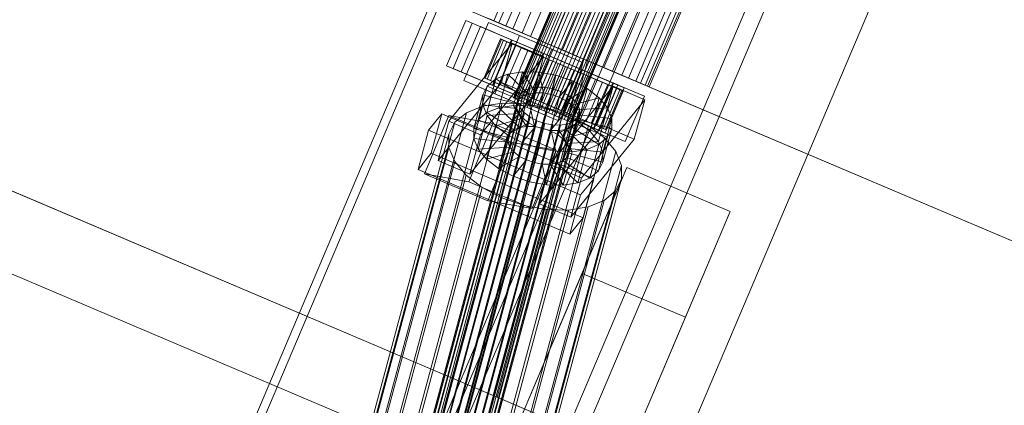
# Model space of a CAD drawing. Header units: millimetres. Extents: x -4738 to 65662, y -68080 to 6847.
# Tile 574 of 656: x 23242 to 23523, y -20600 to -20490. Entities that reach past the tile are written whole.
import ezdxf

# ---------------------------------------------------------------- set-up
doc = ezdxf.new("R2010")
doc.units = ezdxf.units.MM
doc.layers.add('superior_C10', color=7, linetype='Continuous', lineweight=0)

msp = doc.modelspace()

# ---------------------------------------------------------------- linework, layer by layer
at = {"layer": 'superior_C10'}
for p, q in [((18241.459, -18440.523), (27684.903, -22449.244)), ((27685.833, -22449.639), (18242.389, -18440.917)), ((23245.263, -20754.741), (23577.4, -19972.318)), ((23579.614, -19973.258), (23247.477, -20755.681)), ((23623.212, -19991.765), (23291.075, -20774.188)), ((23630.677, -19989.503), (23294.633, -20781.13)), ((23293.289, -20775.128), (23625.426, -19992.705)), ((23655.991, -20000.248), (23319.946, -20791.876)), ((23324.549, -20793.83), (23660.593, -20002.202)), ((23349.862, -20804.575), (23685.907, -20012.947)), ((22519.132, -20126.021), (23403.186, -20501.3)), ((23404.284, -20501.766), (22520.231, -20126.488)), ((22493.328, -20221.856), (23377.381, -20597.134)), ((23378.48, -20597.601), (22494.427, -20222.322)), ((23498.857, -20239.901), (23383.195, -20512.369)), ((23383.348, -20512.434), (23499.01, -20239.967)), ((23499.267, -20240.076), (23383.605, -20512.543)), ((23499.717, -20240.266), (23384.055, -20512.734)), ((23500.213, -20240.477), (23384.551, -20512.944)), ((23500.928, -20240.781), (23385.266, -20513.248)), ((23501.63, -20241.079), (23385.968, -20513.546)), ((23502.562, -20241.474), (23386.9, -20513.941)), ((23503.422, -20241.839), (23387.76, -20514.306)), ((23504.507, -20242.3), (23388.845, -20514.767)), ((23505.466, -20242.707), (23389.804, -20515.174)), ((23506.63, -20243.201), (23390.968, -20515.668)), ((23507.623, -20243.623), (23391.961, -20516.09)), ((23508.787, -20244.117), (23393.126, -20516.584)), ((23509.746, -20244.524), (23394.085, -20516.991)), ((23510.831, -20244.985), (23395.17, -20517.452)), ((23511.691, -20245.35), (23396.029, -20517.817)), ((23512.623, -20245.745), (23396.961, -20518.212)), ((23513.325, -20246.043), (23397.663, -20518.51)), ((23514.04, -20246.347), (23398.378, -20518.814)), ((23514.536, -20246.557), (23398.875, -20519.025)), ((23514.986, -20246.748), (23399.324, -20519.215)), ((23515.243, -20246.857), (23399.581, -20519.324)), ((23515.396, -20246.922), (23399.734, -20519.389)), ((23479.181, -20251.104), (23377.586, -20490.433)), ((23480.582, -20251.698), (23378.987, -20491.028)), ((23482.6, -20252.555), (23381.005, -20491.884)), ((23484.581, -20253.396), (23382.986, -20492.725)), ((23487.21, -20254.512), (23385.616, -20493.841)), ((23489.637, -20255.542), (23388.042, -20494.872)), ((23492.699, -20256.842), (23391.105, -20496.171)), ((23495.406, -20257.991), (23393.811, -20497.32)), ((23498.692, -20259.386), (23397.097, -20498.715)), ((23501.494, -20260.576), (23399.899, -20499.905)), ((23504.78, -20261.971), (23403.186, -20501.3)), ((23507.487, -20263.119), (23405.892, -20502.449)), ((23510.549, -20264.419), (23408.954, -20503.749)), ((23512.976, -20265.449), (23411.381, -20504.779)), ((23515.605, -20266.566), (23414.011, -20505.895)), ((23517.587, -20267.407), (23415.992, -20506.736)), ((23519.604, -20268.263), (23418.01, -20507.593)), ((23521.005, -20268.858), (23419.411, -20508.187)), ((23522.274, -20269.397), (23420.679, -20508.726)), ((23522.999, -20269.704), (23421.404, -20509.034)), ((23523.432, -20269.888), (23421.837, -20509.217)), ((23453.983, -20381.635), (23403.186, -20501.3)), ((23404.284, -20501.766), (23455.082, -20382.102)), ((23364.122, -20503.186), (23369.593, -20490.299)), ((23371.438, -20491.082), (23365.968, -20503.969)), ((23369.027, -20507.441), (23376.061, -20490.872)), ((23369.593, -20490.299), (23412.88, -20508.674)), ((23369.593, -20490.299), (23371.438, -20491.082)), ((23414.725, -20509.457), (23371.438, -20491.082)), ((23375.592, -20489.587), (23377.586, -20490.433)), ((23376.061, -20490.872), (23394.097, -20498.528)), ((23376.061, -20490.872), (23384.845, -20494.601)), ((23378.987, -20491.028), (23376.317, -20489.894)), ((23377.586, -20490.433), (23381.005, -20491.884)), ((23382.986, -20492.725), (23378.987, -20491.028)), ((23368.304, -20504.961), (23373.775, -20492.074)), ((23373.775, -20492.074), (23382.793, -20495.902)), ((23373.775, -20492.074), (23382.632, -20495.834)), ((23381.005, -20491.884), (23385.616, -20493.841)), ((23388.042, -20494.872), (23382.986, -20492.725)), ((23385.616, -20493.841), (23391.105, -20496.171)), ((23364.712, -20519.018), (23382.753, -20496.767)), ((23379.477, -20495.581), (23374.788, -20506.627)), ((23375.112, -20506.765), (23379.801, -20495.719)), ((23380.343, -20495.949), (23375.654, -20506.995)), ((23381.292, -20496.352), (23376.603, -20507.398)), ((23382.632, -20495.834), (23377.162, -20508.721)), ((23382.793, -20495.902), (23377.322, -20508.789)), ((23382.34, -20496.796), (23377.651, -20507.842)), ((23384.845, -20494.601), (23377.812, -20511.17)), ((23388.666, -20499.482), (23379.477, -20495.581)), ((23379.477, -20495.581), (23380.343, -20495.949)), ((23379.801, -20495.719), (23379.477, -20495.581)), ((23382.753, -20496.767), (23379.742, -20507.947)), ((23381.292, -20496.352), (23379.801, -20495.719)), ((23379.801, -20495.719), (23388.819, -20499.547)), ((23389.076, -20499.656), (23380.343, -20495.949)), ((23380.343, -20495.949), (23382.34, -20496.796)), ((23389.525, -20499.847), (23381.292, -20496.352)), ((23383.85, -20497.437), (23381.292, -20496.352)), ((23390.022, -20500.057), (23382.34, -20496.796)), ((23382.34, -20496.796), (23385.332, -20498.066)), ((23391.65, -20499.662), (23382.632, -20495.834)), ((23391.766, -20500.605), (23382.753, -20496.767)), ((23391.65, -20499.662), (23382.793, -20495.902)), ((23402.881, -20502.257), (23384.845, -20494.601)), ((23393.811, -20497.32), (23388.042, -20494.872)), ((23391.105, -20496.171), (23397.097, -20498.715)), ((23399.899, -20499.905), (23393.811, -20497.32)), ((23383.85, -20497.437), (23379.161, -20508.483)), ((23385.332, -20498.066), (23380.643, -20509.112)), ((23387.299, -20498.901), (23382.61, -20509.947)), ((23390.737, -20500.361), (23383.85, -20497.437)), ((23387.299, -20498.901), (23383.85, -20497.437)), ((23383.977, -20510.528), (23388.666, -20499.482)), ((23388.819, -20499.547), (23384.13, -20510.593)), ((23384.387, -20510.702), (23389.076, -20499.656)), ((23389.114, -20499.672), (23384.425, -20510.718)), ((23384.836, -20510.893), (23389.525, -20499.847)), ((23391.439, -20500.659), (23385.332, -20498.066)), ((23385.332, -20498.066), (23389.114, -20499.672)), ((23385.333, -20511.103), (23390.022, -20500.057)), ((23386.18, -20512.549), (23391.65, -20499.662)), ((23394.097, -20498.528), (23387.064, -20515.097)), ((23392.371, -20501.054), (23387.299, -20498.901)), ((23391.405, -20500.644), (23387.299, -20498.901)), ((23389.076, -20499.656), (23388.666, -20499.482)), ((23388.666, -20499.482), (23388.819, -20499.547)), ((23388.819, -20499.547), (23389.525, -20499.847)), ((23390.022, -20500.057), (23389.076, -20499.656)), ((23393.23, -20501.419), (23389.114, -20499.672)), ((23389.114, -20499.672), (23393.429, -20501.504)), ((23389.525, -20499.847), (23390.737, -20500.361)), ((23391.439, -20500.659), (23390.022, -20500.057)), ((23394.097, -20498.528), (23402.881, -20502.257)), ((23397.097, -20498.715), (23403.186, -20501.3)), ((23405.892, -20502.449), (23399.899, -20499.905)), ((23391.766, -20500.605), (23373.726, -20522.856)), ((23403.186, -20501.3), (23377.381, -20597.134)), ((23378.48, -20597.601), (23404.284, -20501.766)), ((23386.048, -20511.407), (23390.737, -20500.361)), ((23391.405, -20500.644), (23386.716, -20511.69)), ((23386.75, -20511.705), (23391.439, -20500.659)), ((23387.682, -20512.1), (23392.371, -20501.054)), ((23388.541, -20512.465), (23393.23, -20501.419)), ((23393.429, -20501.504), (23388.74, -20512.55)), ((23388.756, -20511.785), (23391.766, -20500.605)), ((23389.626, -20512.926), (23394.315, -20501.88)), ((23390.585, -20513.333), (23395.274, -20502.287)), ((23390.737, -20500.361), (23392.371, -20501.054)), ((23395.887, -20502.547), (23391.198, -20513.593)), ((23394.315, -20501.88), (23391.405, -20500.644)), ((23395.887, -20502.547), (23391.405, -20500.644)), ((23393.23, -20501.419), (23391.439, -20500.659)), ((23391.75, -20513.827), (23396.439, -20502.781)), ((23392.371, -20501.054), (23394.315, -20501.88)), ((23395.274, -20502.287), (23393.23, -20501.419)), ((23395.274, -20502.287), (23393.429, -20501.504)), ((23393.429, -20501.504), (23397.983, -20503.437)), ((23394.315, -20501.88), (23396.439, -20502.781)), ((23397.432, -20503.203), (23395.274, -20502.287)), ((23395.848, -20518.826), (23402.881, -20502.257)), ((23396.439, -20502.781), (23395.887, -20502.547)), ((23400.441, -20504.48), (23395.887, -20502.547)), ((23396.439, -20502.781), (23398.596, -20503.697)), ((23403.186, -20501.3), (24287.239, -20876.578)), ((23403.186, -20501.3), (23408.954, -20503.749)), ((24288.338, -20877.045), (23404.284, -20501.766)), ((23411.381, -20504.779), (23405.892, -20502.449)), ((23407.409, -20521.561), (23364.122, -20503.186)), ((23365.968, -20503.969), (23364.122, -20503.186)), ((23365.968, -20503.969), (23409.255, -20522.344)), ((23377.322, -20508.789), (23368.304, -20504.961)), ((23377.162, -20508.721), (23368.304, -20504.961)), ((23381.561, -20505.568), (23378.128, -20506.964)), ((23381.561, -20505.568), (23378.98, -20515.151)), ((23385.761, -20504.903), (23381.561, -20505.568)), ((23387.488, -20511.21), (23381.561, -20505.568)), ((23385.761, -20504.903), (23383.181, -20514.486)), ((23389.478, -20510.895), (23385.761, -20504.903)), ((23390.443, -20505.013), (23385.761, -20504.903)), ((23390.443, -20505.013), (23387.863, -20514.597)), ((23391.695, -20510.947), (23390.443, -20505.013)), ((23395.287, -20505.892), (23390.443, -20505.013)), ((23392.743, -20514.249), (23397.432, -20503.203)), ((23397.983, -20503.437), (23393.294, -20514.483)), ((23393.907, -20514.743), (23398.596, -20503.697)), ((23394.866, -20515.15), (23399.555, -20504.104)), ((23400.441, -20504.48), (23395.752, -20515.526)), ((23395.951, -20515.611), (23400.64, -20504.565)), ((23396.811, -20515.976), (23401.5, -20504.93)), ((23397.162, -20517.211), (23402.632, -20504.324)), ((23399.555, -20504.104), (23397.432, -20503.203)), ((23397.432, -20503.203), (23397.983, -20503.437)), ((23397.743, -20516.371), (23402.432, -20505.325)), ((23402.466, -20505.34), (23397.777, -20516.386)), ((23397.983, -20503.437), (23402.466, -20505.34)), ((23398.445, -20516.669), (23403.134, -20505.623)), ((23398.596, -20503.697), (23400.441, -20504.48)), ((23398.596, -20503.697), (23400.64, -20504.565)), ((23401.5, -20504.93), (23399.555, -20504.104)), ((23399.555, -20504.104), (23402.466, -20505.34)), ((23404.757, -20506.312), (23400.441, -20504.48)), ((23400.64, -20504.565), (23404.757, -20506.312)), ((23400.64, -20504.565), (23402.432, -20505.325)), ((23403.134, -20505.623), (23401.5, -20504.93)), ((23401.5, -20504.93), (23406.572, -20507.083)), ((23402.432, -20505.325), (23408.539, -20507.918)), ((23402.432, -20505.325), (23403.849, -20505.927)), ((23402.466, -20505.34), (23406.572, -20507.083)), ((23402.632, -20504.324), (23411.651, -20508.152)), ((23402.632, -20504.324), (23411.49, -20508.084)), ((23404.345, -20506.138), (23403.134, -20505.623)), ((23403.134, -20505.623), (23410.021, -20508.547)), ((23408.954, -20503.749), (23414.011, -20505.895)), ((23415.992, -20506.736), (23411.381, -20504.779)), ((23379.742, -20507.947), (23361.701, -20530.198)), ((23387.064, -20515.097), (23369.027, -20507.441)), ((23377.812, -20511.17), (23369.027, -20507.441)), ((23375.654, -20506.995), (23374.788, -20506.627)), ((23374.788, -20506.627), (23383.977, -20510.528)), ((23374.788, -20506.627), (23375.112, -20506.765)), ((23384.13, -20510.593), (23375.112, -20506.765)), ((23375.112, -20506.765), (23376.603, -20507.398)), ((23378.128, -20506.964), (23375.547, -20516.547)), ((23377.651, -20507.842), (23375.654, -20506.995)), ((23375.654, -20506.995), (23384.387, -20510.702)), ((23378.128, -20506.964), (23375.696, -20508.995)), ((23376.603, -20507.398), (23384.836, -20510.893)), ((23376.603, -20507.398), (23379.161, -20508.483)), ((23380.643, -20509.112), (23377.651, -20507.842)), ((23377.651, -20507.842), (23385.333, -20511.103)), ((23385.862, -20511.871), (23378.128, -20506.964)), ((23379.161, -20508.483), (23386.048, -20511.407)), ((23379.161, -20508.483), (23382.61, -20509.947)), ((23379.742, -20507.947), (23388.756, -20511.785)), ((23395.287, -20505.892), (23392.707, -20515.476)), ((23393.99, -20511.363), (23395.287, -20505.892)), ((23399.963, -20507.48), (23395.287, -20505.892)), ((23396.205, -20512.115), (23399.963, -20507.48)), ((23399.963, -20507.48), (23397.383, -20517.063)), ((23399.16, -20516.973), (23403.849, -20505.927)), ((23399.656, -20517.184), (23404.345, -20506.138)), ((23404.152, -20509.667), (23399.963, -20507.48)), ((23404.757, -20506.312), (23400.068, -20517.358)), ((23400.106, -20517.374), (23404.795, -20506.328)), ((23400.363, -20517.483), (23405.052, -20506.437)), ((23400.516, -20517.548), (23405.205, -20506.503)), ((23406.572, -20507.083), (23401.883, -20518.129)), ((23403.849, -20505.927), (23411.53, -20509.188)), ((23403.849, -20505.927), (23404.795, -20506.328)), ((23408.539, -20507.918), (23403.85, -20518.964)), ((23405.052, -20506.437), (23404.345, -20506.138)), ((23404.345, -20506.138), (23412.578, -20509.633)), ((23408.539, -20507.918), (23404.757, -20506.312)), ((23404.795, -20506.328), (23413.527, -20510.035)), ((23404.795, -20506.328), (23405.205, -20506.503)), ((23405.205, -20506.503), (23405.052, -20506.437)), ((23405.052, -20506.437), (23414.07, -20510.266)), ((23405.205, -20506.503), (23414.393, -20510.403)), ((23410.021, -20508.547), (23405.332, -20519.593)), ((23411.49, -20508.084), (23406.02, -20520.971)), ((23411.651, -20508.152), (23406.18, -20521.039)), ((23406.572, -20507.083), (23410.021, -20508.547)), ((23411.53, -20509.188), (23408.539, -20507.918)), ((23410.021, -20508.547), (23412.578, -20509.633)), ((23420.508, -20511.912), (23411.49, -20508.084)), ((23420.508, -20511.912), (23411.651, -20508.152)), ((23414.011, -20505.895), (23418.01, -20507.593)), ((23419.411, -20508.187), (23415.992, -20506.736)), ((23418.01, -20507.593), (23420.679, -20508.726)), ((23421.404, -20509.034), (23419.411, -20508.187)), ((23329.015, -20719.675), (23385.14, -20511.236)), ((23386.292, -20510.274), (23330.167, -20718.713)), ((23387.918, -20509.612), (23331.793, -20718.052)), ((23389.908, -20509.297), (23333.783, -20717.737)), ((23392.125, -20509.35), (23336.001, -20717.789)), ((23394.42, -20509.766), (23338.295, -20718.206)), ((23396.635, -20510.518), (23340.51, -20718.958)), ((23373.115, -20518.578), (23375.696, -20508.995)), ((23375.696, -20508.995), (23374.431, -20511.523)), ((23375.696, -20508.995), (23384.71, -20512.833)), ((23377.162, -20508.721), (23386.18, -20512.549)), ((23377.322, -20508.789), (23386.18, -20512.549)), ((23377.812, -20511.17), (23395.848, -20518.826)), ((23384.425, -20510.718), (23380.643, -20509.112)), ((23380.643, -20509.112), (23386.75, -20511.705)), ((23382.61, -20509.947), (23387.682, -20512.1)), ((23382.61, -20509.947), (23386.716, -20511.69)), ((23383.977, -20510.528), (23384.387, -20510.702)), ((23384.13, -20510.593), (23383.977, -20510.528)), ((23384.836, -20510.893), (23384.13, -20510.593)), ((23384.387, -20510.702), (23385.333, -20511.103)), ((23388.74, -20512.55), (23384.425, -20510.718)), ((23384.425, -20510.718), (23388.541, -20512.465)), ((23385.14, -20511.236), (23384.541, -20512.433)), ((23386.048, -20511.407), (23384.836, -20510.893)), ((23384.907, -20520.793), (23387.488, -20511.21)), ((23386.292, -20510.274), (23385.14, -20511.236)), ((23385.333, -20511.103), (23386.75, -20511.705)), ((23385.862, -20511.871), (23387.488, -20511.21)), ((23387.918, -20509.612), (23386.292, -20510.274)), ((23386.897, -20520.478), (23389.478, -20510.895)), ((23387.488, -20511.21), (23389.478, -20510.895)), ((23389.908, -20509.297), (23387.918, -20509.612)), ((23389.115, -20520.53), (23391.695, -20510.947)), ((23389.478, -20510.895), (23391.695, -20510.947)), ((23392.125, -20509.35), (23389.908, -20509.297)), ((23391.409, -20520.947), (23393.99, -20511.363)), ((23391.695, -20510.947), (23393.99, -20511.363)), ((23394.42, -20509.766), (23392.125, -20509.35)), ((23393.556, -20531.3), (23411.597, -20509.049)), ((23393.99, -20511.363), (23396.205, -20512.115)), ((23396.635, -20510.518), (23394.42, -20509.766)), ((23398.619, -20511.554), (23396.635, -20510.518)), ((23398.189, -20513.151), (23404.152, -20509.667)), ((23404.152, -20509.667), (23401.572, -20519.251)), ((23407.57, -20512.306), (23404.152, -20509.667)), ((23411.53, -20509.188), (23406.841, -20520.234)), ((23412.88, -20508.674), (23407.409, -20521.561)), ((23412.578, -20509.633), (23407.889, -20520.678)), ((23411.597, -20509.049), (23408.586, -20520.229)), ((23413.527, -20510.035), (23408.838, -20521.081)), ((23409.255, -20522.344), (23414.725, -20509.457)), ((23414.07, -20510.266), (23409.381, -20521.312)), ((23414.393, -20510.403), (23409.704, -20521.449)), ((23413.527, -20510.035), (23411.53, -20509.188)), ((23420.611, -20512.887), (23411.597, -20509.049)), ((23412.578, -20509.633), (23414.07, -20510.266)), ((23414.725, -20509.457), (23412.88, -20508.674)), ((23414.393, -20510.403), (23413.527, -20510.035)), ((23414.07, -20510.266), (23414.393, -20510.403)), ((23420.679, -20508.726), (23421.837, -20509.217)), ((23421.837, -20509.217), (23421.404, -20509.034)), ((23384.535, -20513.785), (23328.411, -20722.224)), ((23384.541, -20512.433), (23328.416, -20720.873)), ((23379.943, -20513.846), (23331.56, -20693.535)), ((23386.201, -20513.994), (23337.818, -20693.683)), ((23398.619, -20511.554), (23342.495, -20719.994)), ((23400.238, -20512.804), (23344.113, -20721.244)), ((23401.38, -20514.183), (23345.256, -20722.622)), ((23370.715, -20534.037), (23388.756, -20511.785)), ((23374.431, -20511.523), (23371.851, -20521.106)), ((23379.943, -20513.846), (23374.327, -20514.735)), ((23374.431, -20511.523), (23374.42, -20514.376)), ((23384.111, -20514.031), (23374.431, -20511.523)), ((23386.201, -20513.994), (23379.943, -20513.846)), ((23381.53, -20523.614), (23384.111, -20514.031)), ((23384.71, -20512.833), (23382.129, -20522.416)), ((23383.605, -20512.543), (23383.195, -20512.369)), ((23383.195, -20512.369), (23383.348, -20512.434)), ((23383.281, -20521.454), (23385.862, -20511.871)), ((23383.348, -20512.434), (23384.055, -20512.734)), ((23384.551, -20512.944), (23383.605, -20512.543)), ((23384.055, -20512.734), (23385.266, -20513.248)), ((23384.105, -20515.382), (23384.111, -20514.031)), ((23384.111, -20514.031), (23384.71, -20512.833)), ((23384.541, -20512.433), (23384.535, -20513.785)), ((23384.535, -20513.785), (23385.124, -20515.198)), ((23385.968, -20513.546), (23384.551, -20512.944)), ((23384.71, -20512.833), (23385.862, -20511.871)), ((23385.266, -20513.248), (23386.9, -20513.941)), ((23387.76, -20514.306), (23385.968, -20513.546)), ((23387.682, -20512.1), (23386.048, -20511.407)), ((23392.677, -20515.169), (23386.201, -20513.994)), ((23386.716, -20511.69), (23389.626, -20512.926)), ((23386.716, -20511.69), (23391.198, -20513.593)), ((23386.75, -20511.705), (23388.541, -20512.465)), ((23386.9, -20513.941), (23388.845, -20514.767)), ((23389.626, -20512.926), (23387.682, -20512.1)), ((23388.541, -20512.465), (23390.585, -20513.333)), ((23393.294, -20514.483), (23388.74, -20512.55)), ((23388.74, -20512.55), (23390.585, -20513.333)), ((23391.75, -20513.827), (23389.626, -20512.926)), ((23390.585, -20513.333), (23392.743, -20514.249)), ((23391.198, -20513.593), (23391.75, -20513.827)), ((23391.198, -20513.593), (23395.752, -20515.526)), ((23393.907, -20514.743), (23391.75, -20513.827)), ((23393.624, -20521.699), (23396.205, -20512.115)), ((23395.609, -20522.735), (23398.189, -20513.151)), ((23396.205, -20512.115), (23398.189, -20513.151)), ((23398.189, -20513.151), (23399.808, -20514.401)), ((23400.238, -20512.804), (23398.619, -20511.554)), ((23399.808, -20514.401), (23407.57, -20512.306)), ((23401.38, -20514.183), (23400.238, -20512.804)), ((23401.969, -20515.596), (23401.38, -20514.183)), ((23420.611, -20512.887), (23402.57, -20535.138)), ((23407.57, -20512.306), (23404.989, -20521.889)), ((23409.982, -20515.216), (23407.57, -20512.306)), ((23415.038, -20524.799), (23420.508, -20511.912)), ((23417.6, -20524.067), (23420.611, -20512.887)), ((23369.737, -20516.601), (23321.354, -20696.29)), ((23374.327, -20514.735), (23325.944, -20694.425)), ((23385.124, -20515.198), (23328.999, -20723.637)), ((23386.266, -20516.576), (23330.142, -20725.016)), ((23392.677, -20515.169), (23344.294, -20694.858)), ((23401.964, -20516.947), (23345.839, -20725.387)), ((23401.969, -20515.596), (23345.845, -20724.035)), ((23359.001, -20521.575), (23362.759, -20516.939)), ((23362.759, -20516.939), (23359.749, -20528.12)), ((23406.026, -20535.362), (23362.759, -20516.939)), ((23369.737, -20516.601), (23366.486, -20519.316)), ((23374.327, -20514.735), (23369.737, -20516.601)), ((23374.42, -20514.376), (23371.839, -20523.959)), ((23373.115, -20518.578), (23375.547, -20516.547)), ((23384.105, -20515.382), (23374.42, -20514.376)), ((23374.42, -20514.376), (23375.662, -20517.359)), ((23375.547, -20516.547), (23378.98, -20515.151)), ((23375.547, -20516.547), (23383.281, -20521.454)), ((23384.694, -20516.795), (23375.662, -20517.359)), ((23378.98, -20515.151), (23383.181, -20514.486)), ((23378.98, -20515.151), (23384.907, -20520.793)), ((23381.525, -20524.965), (23384.105, -20515.382)), ((23382.113, -20526.378), (23384.694, -20516.795)), ((23383.181, -20514.486), (23386.897, -20520.478)), ((23383.181, -20514.486), (23387.863, -20514.597)), ((23384.694, -20516.795), (23384.105, -20515.382)), ((23385.836, -20518.173), (23384.694, -20516.795)), ((23385.124, -20515.198), (23386.266, -20516.576)), ((23386.266, -20516.576), (23387.885, -20517.826)), ((23387.064, -20515.097), (23395.848, -20518.826)), ((23389.804, -20515.174), (23387.76, -20514.306)), ((23387.863, -20514.597), (23389.115, -20520.53)), ((23387.863, -20514.597), (23392.707, -20515.476)), ((23388.845, -20514.767), (23390.968, -20515.668)), ((23391.961, -20516.09), (23389.804, -20515.174)), ((23390.968, -20515.668), (23393.126, -20516.584)), ((23392.707, -20515.476), (23391.409, -20520.947)), ((23394.085, -20516.991), (23391.961, -20516.09)), ((23398.928, -20517.291), (23392.677, -20515.169)), ((23392.707, -20515.476), (23397.383, -20517.063)), ((23393.294, -20514.483), (23392.743, -20514.249)), ((23392.743, -20514.249), (23394.866, -20515.15)), ((23393.126, -20516.584), (23395.17, -20517.452)), ((23397.777, -20516.386), (23393.294, -20514.483)), ((23395.752, -20515.526), (23393.907, -20514.743)), ((23395.951, -20515.611), (23393.907, -20514.743)), ((23396.029, -20517.817), (23394.085, -20516.991)), ((23397.777, -20516.386), (23394.866, -20515.15)), ((23394.866, -20515.15), (23396.811, -20515.976)), ((23395.752, -20515.526), (23400.068, -20517.358)), ((23400.068, -20517.358), (23395.951, -20515.611)), ((23397.743, -20516.371), (23395.951, -20515.611)), ((23401.883, -20518.129), (23396.811, -20515.976)), ((23396.811, -20515.976), (23398.445, -20516.669)), ((23397.227, -20523.985), (23399.808, -20514.401)), ((23403.85, -20518.964), (23397.743, -20516.371)), ((23399.16, -20516.973), (23397.743, -20516.371)), ((23401.883, -20518.129), (23397.777, -20516.386)), ((23398.37, -20525.363), (23400.95, -20515.78)), ((23405.332, -20519.593), (23398.445, -20516.669)), ((23398.445, -20516.669), (23399.656, -20517.184)), ((23406.841, -20520.234), (23399.16, -20516.973)), ((23400.106, -20517.374), (23399.16, -20516.973)), ((23399.808, -20514.401), (23400.95, -20515.78)), ((23400.95, -20515.78), (23409.982, -20515.216)), ((23400.95, -20515.78), (23401.539, -20517.193)), ((23401.365, -20518.144), (23401.964, -20516.947)), ((23401.964, -20516.947), (23401.969, -20515.596)), ((23409.982, -20515.216), (23407.401, -20524.799)), ((23411.224, -20518.199), (23409.982, -20515.216)), ((23318.103, -20699.006), (23366.486, -20519.316)), ((23387.885, -20517.826), (23331.761, -20726.266)), ((23389.869, -20518.862), (23333.745, -20727.302)), ((23392.084, -20519.614), (23335.96, -20728.054)), ((23398.586, -20519.768), (23342.462, -20728.207)), ((23400.213, -20519.107), (23344.088, -20727.546)), ((23401.365, -20518.144), (23345.24, -20726.584)), ((23398.928, -20517.291), (23350.545, -20696.98)), ((23357.852, -20533.996), (23364.724, -20517.38)), ((23361.701, -20530.198), (23364.712, -20519.018)), ((23364.712, -20519.018), (23373.726, -20522.856)), ((23364.724, -20517.38), (23382.76, -20525.036)), ((23364.724, -20517.38), (23377.306, -20519.605)), ((23366.486, -20519.316), (23364.796, -20522.696)), ((23377.306, -20519.605), (23370.433, -20536.221)), ((23371.851, -20521.106), (23373.115, -20518.578)), ((23375.662, -20517.359), (23373.082, -20526.942)), ((23382.129, -20522.416), (23373.115, -20518.578)), ((23375.662, -20517.359), (23378.074, -20520.269)), ((23395.342, -20527.261), (23377.306, -20519.605)), ((23385.836, -20518.173), (23378.074, -20520.269)), ((23387.455, -20519.423), (23381.492, -20522.908)), ((23383.256, -20527.757), (23385.836, -20518.173)), ((23384.875, -20529.007), (23387.455, -20519.423)), ((23387.455, -20519.423), (23385.836, -20518.173)), ((23389.439, -20520.459), (23387.455, -20519.423)), ((23387.885, -20517.826), (23389.869, -20518.862)), ((23389.869, -20518.862), (23392.084, -20519.614)), ((23392.084, -20519.614), (23394.379, -20520.03)), ((23397.383, -20517.063), (23393.624, -20521.699)), ((23395.17, -20517.452), (23396.961, -20518.212)), ((23401.572, -20519.251), (23395.609, -20522.735)), ((23397.663, -20518.51), (23396.029, -20517.817)), ((23396.597, -20520.083), (23398.586, -20519.768)), ((23396.961, -20518.212), (23398.378, -20518.814)), ((23406.18, -20521.039), (23397.162, -20517.211)), ((23406.02, -20520.971), (23397.162, -20517.211)), ((23397.383, -20517.063), (23401.572, -20519.251)), ((23398.875, -20519.025), (23397.663, -20518.51)), ((23398.354, -20529.325), (23400.935, -20519.742)), ((23398.378, -20518.814), (23399.324, -20519.215)), ((23398.586, -20519.768), (23400.213, -20519.107)), ((23399.581, -20519.324), (23398.875, -20519.025)), ((23404.528, -20520.215), (23398.928, -20517.291)), ((23398.953, -20528.128), (23401.534, -20518.544)), ((23398.959, -20526.776), (23401.539, -20517.193)), ((23399.324, -20519.215), (23399.734, -20519.389)), ((23399.734, -20519.389), (23399.581, -20519.324)), ((23407.889, -20520.678), (23399.656, -20517.184)), ((23399.656, -20517.184), (23400.363, -20517.483)), ((23400.935, -20519.742), (23399.783, -20520.704)), ((23400.068, -20517.358), (23403.85, -20518.964)), ((23408.838, -20521.081), (23400.106, -20517.374)), ((23400.516, -20517.548), (23400.106, -20517.374)), ((23400.213, -20519.107), (23401.365, -20518.144)), ((23409.381, -20521.312), (23400.363, -20517.483)), ((23400.363, -20517.483), (23400.516, -20517.548)), ((23409.704, -20521.449), (23400.516, -20517.548)), ((23401.534, -20518.544), (23400.935, -20519.742)), ((23400.935, -20519.742), (23409.948, -20523.58)), ((23401.539, -20517.193), (23401.534, -20518.544)), ((23401.534, -20518.544), (23411.213, -20521.052)), ((23401.539, -20517.193), (23411.224, -20518.199)), ((23401.572, -20519.251), (23404.989, -20521.889)), ((23405.332, -20519.593), (23401.883, -20518.129)), ((23403.85, -20518.964), (23406.841, -20520.234)), ((23407.889, -20520.678), (23405.332, -20519.593)), ((23411.224, -20518.199), (23408.644, -20527.782)), ((23411.213, -20521.052), (23411.224, -20518.199)), ((23394.379, -20520.03), (23338.255, -20728.47)), ((23396.597, -20520.083), (23340.472, -20728.522)), ((23355.99, -20532.756), (23359.001, -20521.575)), ((23404.528, -20520.215), (23356.145, -20699.904)), ((23359.001, -20521.575), (23402.267, -20539.998)), ((23371.839, -20523.959), (23371.851, -20521.106)), ((23371.851, -20521.106), (23381.53, -20523.614)), ((23378.074, -20520.269), (23375.494, -20529.852)), ((23378.074, -20520.269), (23381.492, -20522.908)), ((23382.129, -20522.416), (23381.53, -20523.614)), ((23383.281, -20521.454), (23382.129, -20522.416)), ((23384.907, -20520.793), (23383.281, -20521.454)), ((23386.897, -20520.478), (23384.907, -20520.793)), ((23389.439, -20520.459), (23385.681, -20525.095)), ((23386.859, -20530.043), (23389.439, -20520.459)), ((23389.115, -20520.53), (23386.897, -20520.478)), ((23389.074, -20530.795), (23391.654, -20521.211)), ((23391.409, -20520.947), (23389.115, -20520.53)), ((23391.654, -20521.211), (23389.439, -20520.459)), ((23391.654, -20521.211), (23390.357, -20526.682)), ((23408.586, -20520.229), (23390.546, -20542.48)), ((23391.368, -20531.211), (23393.949, -20521.628)), ((23393.624, -20521.699), (23391.409, -20520.947)), ((23393.949, -20521.628), (23391.654, -20521.211)), ((23393.586, -20531.263), (23396.167, -20521.68)), ((23395.609, -20522.735), (23393.624, -20521.699)), ((23396.167, -20521.68), (23393.949, -20521.628)), ((23393.949, -20521.628), (23395.201, -20527.561)), ((23394.379, -20520.03), (23396.597, -20520.083)), ((23395.576, -20530.948), (23398.156, -20521.365)), ((23398.156, -20521.365), (23396.167, -20521.68)), ((23396.167, -20521.68), (23399.883, -20527.672)), ((23397.202, -20530.287), (23399.783, -20520.704)), ((23404.989, -20521.889), (23397.227, -20523.985)), ((23399.783, -20520.704), (23398.156, -20521.365)), ((23398.156, -20521.365), (23404.083, -20527.007)), ((23399.783, -20520.704), (23407.517, -20525.611)), ((23409.097, -20523.743), (23404.528, -20520.215)), ((23404.989, -20521.889), (23407.401, -20524.799)), ((23406.02, -20520.971), (23415.038, -20524.799)), ((23406.18, -20521.039), (23415.038, -20524.799)), ((23406.841, -20520.234), (23408.838, -20521.081)), ((23407.409, -20521.561), (23409.255, -20522.344)), ((23409.381, -20521.312), (23407.889, -20520.678)), ((23408.586, -20520.229), (23417.6, -20524.067)), ((23411.213, -20521.052), (23408.633, -20530.635)), ((23408.838, -20521.081), (23409.704, -20521.449)), ((23409.704, -20521.449), (23409.381, -20521.312)), ((23409.948, -20523.58), (23411.213, -20521.052)), ((23364.796, -20522.696), (23316.413, -20702.385)), ((23409.097, -20523.743), (23360.714, -20703.432)), ((23364.796, -20522.696), (23364.78, -20526.51)), ((23373.726, -20522.856), (23370.715, -20534.037)), ((23373.082, -20526.942), (23371.839, -20523.959)), ((23371.839, -20523.959), (23381.525, -20524.965)), ((23382.76, -20525.036), (23375.888, -20541.652)), ((23381.492, -20522.908), (23378.911, -20532.491)), ((23381.492, -20522.908), (23385.681, -20525.095)), ((23381.53, -20523.614), (23381.525, -20524.965)), ((23381.525, -20524.965), (23382.113, -20526.378)), ((23382.76, -20525.036), (23395.342, -20527.261)), ((23385.681, -20525.095), (23383.1, -20534.679)), ((23385.681, -20525.095), (23390.357, -20526.682)), ((23397.227, -20523.985), (23395.609, -20522.735)), ((23398.37, -20525.363), (23397.227, -20523.985)), ((23407.401, -20524.799), (23398.37, -20525.363)), ((23398.959, -20526.776), (23398.37, -20525.363)), ((23399.559, -20546.319), (23417.6, -20524.067)), ((23409.948, -20523.58), (23407.368, -20533.163)), ((23407.401, -20524.799), (23408.644, -20527.782)), ((23407.517, -20525.611), (23409.948, -20523.58)), ((23412.321, -20527.633), (23409.097, -20523.743)), ((23364.78, -20526.51), (23316.397, -20706.199)), ((23359.749, -20528.12), (23355.99, -20532.756)), ((23359.749, -20528.12), (23403.015, -20546.543)), ((23412.321, -20527.633), (23363.938, -20707.322)), ((23364.78, -20526.51), (23366.442, -20530.498)), ((23373.082, -20526.942), (23382.113, -20526.378)), ((23375.494, -20529.852), (23373.082, -20526.942)), ((23375.494, -20529.852), (23383.256, -20527.757)), ((23382.113, -20526.378), (23383.256, -20527.757)), ((23383.256, -20527.757), (23384.875, -20529.007)), ((23390.357, -20526.682), (23387.776, -20536.266)), ((23388.469, -20543.877), (23395.342, -20527.261)), ((23390.357, -20526.682), (23395.201, -20527.561)), ((23395.201, -20527.561), (23392.62, -20537.145)), ((23395.201, -20527.561), (23399.883, -20527.672)), ((23399.883, -20527.672), (23397.302, -20537.255)), ((23398.354, -20529.325), (23398.953, -20528.128)), ((23398.953, -20528.128), (23398.959, -20526.776)), ((23408.633, -20530.635), (23398.953, -20528.128)), ((23408.644, -20527.782), (23398.959, -20526.776)), ((23399.883, -20527.672), (23404.083, -20527.007)), ((23404.083, -20527.007), (23401.503, -20536.59)), ((23404.083, -20527.007), (23407.517, -20525.611)), ((23407.517, -20525.611), (23404.936, -20535.194)), ((23408.644, -20527.782), (23408.633, -20530.635)), ((23413.983, -20531.621), (23412.321, -20527.633)), ((23366.442, -20530.498), (23318.059, -20710.187)), ((23370.715, -20534.037), (23361.701, -20530.198)), ((23366.442, -20530.498), (23369.666, -20534.388)), ((23378.911, -20532.491), (23375.494, -20529.852)), ((23378.911, -20532.491), (23384.875, -20529.007)), ((23383.1, -20534.679), (23386.859, -20530.043)), ((23384.875, -20529.007), (23386.859, -20530.043)), ((23386.859, -20530.043), (23389.074, -20530.795)), ((23387.776, -20536.266), (23389.074, -20530.795)), ((23389.074, -20530.795), (23391.368, -20531.211)), ((23393.586, -20531.263), (23395.576, -20530.948)), ((23395.576, -20530.948), (23397.202, -20530.287)), ((23401.503, -20536.59), (23395.576, -20530.948)), ((23397.202, -20530.287), (23398.354, -20529.325)), ((23404.936, -20535.194), (23397.202, -20530.287)), ((23407.368, -20533.163), (23398.354, -20529.325)), ((23408.633, -20530.635), (23407.368, -20533.163)), ((23313.911, -20771.544), (23415.506, -20532.214)), ((23399.257, -20551.179), (23355.99, -20532.756)), ((23413.983, -20531.621), (23365.6, -20711.31)), ((23383.1, -20534.679), (23378.911, -20532.491)), ((23390.546, -20542.48), (23393.556, -20531.3)), ((23392.62, -20537.145), (23391.368, -20531.211)), ((23391.368, -20531.211), (23393.586, -20531.263)), ((23393.556, -20531.3), (23402.57, -20535.138)), ((23397.302, -20537.255), (23393.586, -20531.263)), ((23415.506, -20532.214), (23402.723, -20562.329)), ((23407.368, -20533.163), (23404.936, -20535.194)), ((23413.967, -20535.434), (23413.983, -20531.621)), ((23444.962, -20544.718), (23415.506, -20532.214)), ((23369.666, -20534.388), (23321.283, -20714.077)), ((23375.888, -20541.652), (23357.852, -20533.996)), ((23370.433, -20536.221), (23357.852, -20533.996)), ((23413.967, -20535.434), (23365.584, -20715.124)), ((23369.666, -20534.388), (23374.234, -20537.915)), ((23370.433, -20536.221), (23388.469, -20543.877)), ((23387.776, -20536.266), (23383.1, -20534.679)), ((23392.62, -20537.145), (23387.776, -20536.266)), ((23401.503, -20536.59), (23397.302, -20537.255)), ((23402.57, -20535.138), (23399.559, -20546.319)), ((23404.936, -20535.194), (23401.503, -20536.59)), ((23406.026, -20535.362), (23402.267, -20539.998)), ((23403.015, -20546.543), (23406.026, -20535.362)), ((23412.277, -20538.814), (23413.967, -20535.434)), ((23374.234, -20537.915), (23325.851, -20717.605)), ((23412.277, -20538.814), (23363.894, -20718.503)), ((23374.234, -20537.915), (23379.835, -20540.84)), ((23397.302, -20537.255), (23392.62, -20537.145)), ((23409.026, -20541.529), (23412.277, -20538.814)), ((23379.835, -20540.84), (23331.452, -20720.529)), ((23409.026, -20541.529), (23360.643, -20721.219)), ((23375.888, -20541.652), (23388.469, -20543.877)), ((23379.835, -20540.84), (23386.086, -20542.962)), ((23402.267, -20539.998), (23399.257, -20551.179)), ((23404.436, -20543.395), (23409.026, -20541.529)), ((23386.086, -20542.962), (23337.703, -20722.651)), ((23343.367, -20784.047), (23444.962, -20544.718)), ((23392.562, -20544.137), (23344.178, -20723.826)), ((23398.82, -20544.285), (23350.437, -20723.974)), ((23404.436, -20543.395), (23356.053, -20723.085)), ((23386.086, -20542.962), (23392.562, -20544.137)), ((23399.559, -20546.319), (23390.546, -20542.48)), ((23392.562, -20544.137), (23398.82, -20544.285)), ((23398.82, -20544.285), (23404.436, -20543.395)), ((23432.179, -20574.832), (23444.962, -20544.718)), ((23399.257, -20551.179), (23403.015, -20546.543)), ((23402.723, -20562.329), (23301.128, -20801.658)), ((23402.723, -20562.329), (23432.179, -20574.832)), ((23330.584, -20814.162), (23432.179, -20574.832)), ((23377.381, -20597.134), (24261.434, -20972.413)), ((23378.48, -20597.601), (23377.381, -20597.134)), ((24262.533, -20972.879), (23378.48, -20597.601))]:
    msp.add_line(p, q, dxfattribs=at)

doc.saveas('drawing.dxf')
